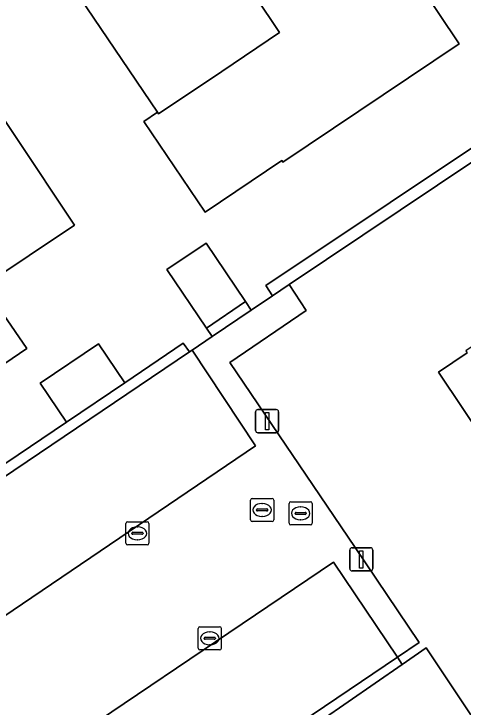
# Model space of a CAD drawing. Extents: x 158793 to 159888, y 384317 to 385256.
# Drawn here: x 159046.46 to 159065.9, y 384727.22 to 384757.19 of the extents above; entities that cross this region are included whole.
import ezdxf

# ---------------------------------------------------------------- set-up
doc = ezdxf.new("R2010")
doc.units = 0
for name, color, linetype in [('IMGEO_Erf', 7, 'Continuous'), ('IMGEO_Groenvoorziening', 7, 'Continuous'), ('IMGEO_Haag', 7, 'Continuous'), ('IMGEO_Kolk', 7, 'Continuous'), ('IMGEO_Lichtmast', 7, 'Continuous'), ('IMGEO_Pand', 7, 'Continuous'), ('IMGEO_Parkeervlak_open', 7, 'Continuous'), ('IMGEO_Rijbaan_lokaal_open', 7, 'Continuous'), ('IMGEO_Rioolput', 7, 'Continuous')]:
    doc.layers.add(name, color=color, linetype=linetype)

msp = doc.modelspace()

# ---------------------------------------------------------------- linework, layer by layer
at = {"layer": 'IMGEO_Erf'}
for points in [[(159052.092, 384752.541), (159052.674, 384752.933), (159048.685, 384758.851), (159050.593, 384760.137), (159049.05, 384762.426), (159052.408, 384764.689), (159054.798, 384761.108), (159057.361, 384762.84), (159054.972, 384766.411), (159057.973, 384768.418), (159059.252, 384766.521), (159061.547, 384768.051), (159065.825, 384761.675), (159063.087, 384759.841), (159065.729, 384755.897), (159058.095, 384750.782), (159058.053, 384750.844), (159054.734, 384748.612)], [(159043.965, 384755.724), (159049.082, 384748.06), (159045.148, 384745.434), (159047.025, 384742.719), (159040.626, 384738.374), (159039.071, 384740.673), (159037.153, 384739.376), (159035.133, 384742.38), (159038.702, 384744.78), (159036.986, 384747.351), (159033.416, 384744.946), (159031.404, 384747.95), (159033.33, 384749.232), (159031.806, 384751.521), (159038.204, 384755.837), (159040.035, 384753.093)]]:
    msp.add_lwpolyline(points, close=True, dxfattribs=at)
for points in [[(159039.779, 384733.493), (159048.744, 384739.532), (159047.603, 384741.225), (159050.13, 384742.927), (159051.271, 384741.234), (159053.794, 384742.96), (159054.064, 384742.579), (159054.18, 384742.657), (159055.036, 384743.235), (159054.792, 384743.606), (159053.088, 384746.135), (159054.784, 384747.278), (159056.488, 384744.748), (159056.734, 384744.381), (159057.651, 384745), (159057.365, 384745.439), (159073.463, 384756.185)], [(159074.393, 384756.206), (159058.367, 384745.484), (159059.106, 384744.363), (159055.804, 384742.112), (159061.224, 384734.114), (159064.002, 384730.015), (159063.063, 384729.38), (159063.265, 384729.068), (159064.307, 384729.784), (159077.226, 384710.406)], [(159069.129, 384735.294), (159064.828, 384741.7), (159066.078, 384742.539)], [(159077.226, 384710.406), (159064.307, 384729.784), (159063.265, 384729.068), (159049.241, 384719.376)]]:
    msp.add_lwpolyline(points, dxfattribs=at)
at = {"layer": 'IMGEO_Groenvoorziening'}
for points in [[(159056.001, 384778.049), (159057.702, 384779.186), (159059.406, 384776.641), (159073.463, 384756.185), (159057.365, 384745.439), (159057.651, 384745), (159058.367, 384745.484), (159074.393, 384756.206), (159058.215, 384780.276), (159049.537, 384774.467), (159048.88, 384774.02), (159049.246, 384773.456), (159049.917, 384773.924), (159053.696, 384768.284), (159054.088, 384768.56), (159050.315, 384774.368)], [(159056.734, 384744.381), (159056.488, 384744.748), (159054.792, 384743.606), (159055.036, 384743.235)], [(159054.064, 384742.579), (159053.794, 384742.96), (159051.271, 384741.234), (159048.744, 384739.532), (159039.779, 384733.493), (159038.091, 384732.343), (159036.389, 384734.87), (159032.093, 384741.272), (159031.62, 384740.977), (159037.886, 384731.637), (159039.432, 384732.701)], [(159063.265, 384729.068), (159063.063, 384729.38), (159048.344, 384719.43), (159046.79, 384718.36), (159052.602, 384709.716), (159053.009, 384709.11), (159053.412, 384709.41), (159053.003, 384709.98), (159049.262, 384715.699), (159047.55, 384718.235), (159049.241, 384719.376)]]:
    msp.add_lwpolyline(points, close=True, dxfattribs=at)
at = {"layer": 'IMGEO_Haag'}
for points in [[(159058.205, 384780.291), (159049.537, 384774.467), (159048.88, 384774.02), (159049.246, 384773.456), (159049.917, 384773.924), (159053.696, 384768.284), (159054.088, 384768.56), (159050.315, 384774.368), (159056.001, 384778.049), (159057.702, 384779.186), (159059.406, 384776.641), (159073.463, 384756.185), (159057.365, 384745.439), (159057.651, 384745), (159058.367, 384745.484), (159074.393, 384756.206)], [(159056.734, 384744.381), (159056.488, 384744.748), (159054.792, 384743.606), (159055.036, 384743.235)], [(159036.389, 384734.87), (159032.093, 384741.272), (159031.62, 384740.977), (159037.886, 384731.637), (159039.432, 384732.701), (159054.064, 384742.579), (159053.794, 384742.96), (159051.271, 384741.234), (159048.744, 384739.532), (159039.779, 384733.493), (159038.091, 384732.343)]]:
    msp.add_lwpolyline(points, close=True, dxfattribs=at)
at = {"layer": 'IMGEO_Kolk'}
for p, q in [((159051.308, 384734.307), (159051.308, 384735.159)), ((159051.383, 384735.233), (159052.235, 384735.233)), ((159051.796, 384735.013), (159051.821, 384735.013)), ((159052.309, 384735.159), (159052.309, 384734.307)), ((159051.567, 384734.727), (159051.567, 384734.739)), ((159052.005, 384734.69), (159051.607, 384734.69)), ((159051.61, 384734.776), (159052.008, 384734.776)), ((159052.051, 384734.739), (159052.051, 384734.727)), ((159051.819, 384734.453), (159051.794, 384734.453)), ((159052.235, 384734.233), (159051.383, 384734.233)), ((159054.438, 384729.768), (159054.438, 384730.62)), ((159054.513, 384730.694), (159055.365, 384730.694)), ((159054.926, 384730.474), (159054.951, 384730.474)), ((159055.439, 384730.62), (159055.439, 384729.768)), ((159054.697, 384730.188), (159054.697, 384730.2)), ((159055.135, 384730.151), (159054.737, 384730.151)), ((159054.74, 384730.237), (159055.138, 384730.237)), ((159055.181, 384730.2), (159055.181, 384730.188)), ((159054.949, 384729.914), (159054.924, 384729.914)), ((159055.365, 384729.694), (159054.513, 384729.694))]:
    msp.add_line(p, q, dxfattribs=at)
for points in [[(159051.308, 384734.307), (159051.308, 384735.159)], [(159051.383, 384735.233), (159052.235, 384735.233)], [(159052.309, 384735.159), (159052.309, 384734.307)], [(159052.235, 384734.233), (159051.383, 384734.233)], [(159054.438, 384729.768), (159054.438, 384730.62)], [(159054.513, 384730.694), (159055.365, 384730.694)], [(159055.439, 384730.62), (159055.439, 384729.768)], [(159055.365, 384729.694), (159054.513, 384729.694)]]:
    msp.add_lwpolyline(points, dxfattribs=at)
for centre, radius, start, end in [((159051.385, 384735.157), 0.0765, 91.552, 178.448), ((159051.385, 384735.157), 0.0765, 91.552, 178.448), ((159052.233, 384735.157), 0.0765, 1.552, 88.448), ((159052.233, 384735.157), 0.0765, 1.552, 88.448), ((159051.607, 384734.736), 0.0403, 85.8775, 175.7526), ((159051.604, 384734.726), 0.0366, 178.938, 274.7102), ((159052.008, 384734.733), 0.043, 264.8664, 352.4533), ((159052.012, 384734.738), 0.0386, 1.7309, 96.639), ((159051.385, 384734.309), 0.0765, 181.552, 268.448), ((159051.385, 384734.309), 0.0765, 181.552, 268.448), ((159052.233, 384734.309), 0.0765, 271.552, 358.448), ((159052.233, 384734.309), 0.0765, 271.552, 358.448), ((159054.515, 384730.618), 0.0765, 91.552, 178.448), ((159054.515, 384730.618), 0.0765, 91.552, 178.448), ((159055.363, 384730.618), 0.0765, 1.552, 88.448), ((159055.363, 384730.618), 0.0765, 1.552, 88.448), ((159054.737, 384730.197), 0.0403, 85.8775, 175.7526), ((159054.734, 384730.187), 0.0366, 178.938, 274.7102), ((159055.138, 384730.194), 0.043, 264.8664, 352.4533), ((159055.142, 384730.199), 0.0386, 1.7309, 96.639), ((159054.515, 384729.77), 0.0765, 181.552, 268.448), ((159054.515, 384729.77), 0.0765, 181.552, 268.448), ((159055.363, 384729.77), 0.0765, 271.552, 358.448), ((159055.363, 384729.77), 0.0765, 271.552, 358.448)]:
    msp.add_arc(centre, radius, start, end, dxfattribs=at)
for centre, major_axis, ratio, start_param, end_param in [((159051.795, 384734.733), (-0.387, 0.002), 0.722429, 4.712389, 7.853982), ((159051.82, 384734.733), (-0.39, 0.002), 0.717154, 1.570796, 4.712389), ((159054.925, 384730.194), (-0.387, 0.002), 0.722429, 4.712389, 7.853982), ((159054.95, 384730.194), (-0.39, 0.002), 0.717154, 1.570796, 4.712389)]:
    msp.add_ellipse(centre, major_axis=major_axis, ratio=ratio, start_param=start_param, end_param=end_param, dxfattribs=at)
at = {"layer": 'IMGEO_Lichtmast'}
for p, q in [((159057.023, 384740.083), (159057.813, 384740.083)), ((159057.813, 384740.083), (159057.023, 384740.083)), ((159056.923, 384739.183), (159056.923, 384739.983)), ((159056.923, 384739.983), (159056.923, 384739.183)), ((159057.913, 384739.983), (159057.913, 384739.183)), ((159057.913, 384739.183), (159057.913, 384739.983)), ((159057.813, 384739.083), (159057.023, 384739.083)), ((159057.023, 384739.083), (159057.813, 384739.083)), ((159061.097, 384734.107), (159061.887, 384734.107)), ((159061.887, 384734.107), (159061.097, 384734.107)), ((159060.997, 384733.207), (159060.997, 384734.007)), ((159060.997, 384734.007), (159060.997, 384733.207)), ((159061.987, 384734.007), (159061.987, 384733.207)), ((159061.987, 384733.207), (159061.987, 384734.007)), ((159061.887, 384733.107), (159061.097, 384733.107)), ((159061.097, 384733.107), (159061.887, 384733.107))]:
    msp.add_line(p, q, dxfattribs=at)
for points in [[(159057.343, 384739.958), (159057.493, 384739.958), (159057.493, 384739.208), (159057.343, 384739.208), (159057.343, 384739.958)], [(159061.417, 384733.982), (159061.567, 384733.982), (159061.567, 384733.232), (159061.417, 384733.232), (159061.417, 384733.982)]]:
    msp.add_lwpolyline(points, dxfattribs=at)
for centre, start, end in [((159057.023, 384739.983), 90, 180), ((159057.023, 384739.983), 90, 180), ((159057.813, 384739.983), 0, 90), ((159057.813, 384739.983), 360, 90), ((159057.023, 384739.183), 180, 270), ((159057.023, 384739.183), 180, 270), ((159057.813, 384739.183), 270, 0), ((159057.813, 384739.183), 270, 0), ((159061.097, 384734.007), 90, 180), ((159061.097, 384734.007), 90, 180), ((159061.887, 384734.007), 0, 90), ((159061.887, 384734.007), 360, 90), ((159061.097, 384733.207), 180, 270), ((159061.097, 384733.207), 180, 270), ((159061.887, 384733.207), 270, 0), ((159061.887, 384733.207), 270, 0)]:
    msp.add_arc(centre, 0.1, start, end, dxfattribs=at)
at = {"layer": 'IMGEO_Pand'}
for points in [[(159054.798, 384761.108), (159052.408, 384764.689), (159049.05, 384762.426), (159050.593, 384760.137), (159048.685, 384758.851), (159052.674, 384752.933), (159052.721, 384752.863), (159055.458, 384754.703), (159057.953, 384756.38)], [(159063.087, 384759.841), (159060.518, 384758.12), (159057.361, 384762.84), (159054.798, 384761.108), (159057.953, 384756.38), (159055.458, 384754.703), (159052.721, 384752.863), (159052.674, 384752.933), (159052.092, 384752.541), (159054.734, 384748.612), (159058.053, 384750.844), (159058.095, 384750.782), (159065.729, 384755.897)], [(159043.965, 384755.724), (159040.035, 384753.093), (159041.733, 384750.549), (159036.986, 384747.351), (159038.702, 384744.78), (159043.411, 384747.947), (159045.148, 384745.434), (159049.082, 384748.06)], [(159045.148, 384745.434), (159043.411, 384747.947), (159038.702, 384744.78), (159035.133, 384742.38), (159037.153, 384739.376), (159039.071, 384740.673), (159040.626, 384738.374), (159047.025, 384742.719)], [(159053.088, 384746.135), (159054.792, 384743.606), (159056.488, 384744.748), (159054.784, 384747.278)], [(159072.733, 384747.098), (159072.702, 384747.144), (159066.021, 384742.624), (159066.078, 384742.539), (159064.828, 384741.7), (159069.129, 384735.294), (159077.104, 384740.586)], [(159047.603, 384741.225), (159048.744, 384739.532), (159051.271, 384741.234), (159050.13, 384742.927)]]:
    msp.add_lwpolyline(points, close=True, dxfattribs=at)
at = {"layer": 'IMGEO_Parkeervlak_open'}
for points in [[(159056.921, 384738.516), (159054.18, 384742.657), (159054.064, 384742.579), (159039.432, 384732.701), (159042.211, 384728.554)], [(159063.063, 384729.38), (159060.297, 384733.489), (159045.584, 384723.571), (159048.344, 384719.43)]]:
    msp.add_lwpolyline(points, close=True, dxfattribs=at)
at = {"layer": 'IMGEO_Rijbaan_lokaal_open'}
msp.add_lwpolyline([(159060.297, 384733.489), (159063.063, 384729.38), (159064.002, 384730.015), (159061.224, 384734.114), (159055.804, 384742.112), (159059.106, 384744.363), (159058.367, 384745.484), (159057.651, 384745), (159056.734, 384744.381), (159055.036, 384743.235), (159054.18, 384742.657), (159056.921, 384738.516), (159042.211, 384728.554), (159040.655, 384727.511), (159044.027, 384722.47), (159045.584, 384723.571)], close=True, dxfattribs=at)
at = {"layer": 'IMGEO_Rioolput'}
for p, q in [((159056.704, 384735.317), (159056.704, 384736.169)), ((159056.779, 384736.243), (159057.631, 384736.243)), ((159057.705, 384736.169), (159057.705, 384735.317)), ((159057.192, 384736.023), (159057.217, 384736.023)), ((159058.37, 384735.17), (159058.37, 384736.022)), ((159058.445, 384736.096), (159059.297, 384736.096)), ((159058.858, 384735.876), (159058.883, 384735.876)), ((159059.371, 384736.022), (159059.371, 384735.17)), ((159056.963, 384735.737), (159056.963, 384735.749)), ((159057.401, 384735.7), (159057.003, 384735.7)), ((159057.006, 384735.786), (159057.404, 384735.786)), ((159057.447, 384735.749), (159057.447, 384735.737)), ((159058.629, 384735.59), (159058.629, 384735.602)), ((159059.067, 384735.553), (159058.669, 384735.553)), ((159058.672, 384735.639), (159059.07, 384735.639)), ((159059.113, 384735.602), (159059.113, 384735.59)), ((159057.215, 384735.463), (159057.19, 384735.463)), ((159058.881, 384735.316), (159058.856, 384735.316)), ((159057.631, 384735.243), (159056.779, 384735.243)), ((159059.297, 384735.096), (159058.445, 384735.096))]:
    msp.add_line(p, q, dxfattribs=at)
for points in [[(159056.704, 384735.317), (159056.704, 384736.169)], [(159056.779, 384736.243), (159057.631, 384736.243)], [(159057.705, 384736.169), (159057.705, 384735.317)], [(159058.37, 384735.17), (159058.37, 384736.022)], [(159058.445, 384736.096), (159059.297, 384736.096)], [(159059.371, 384736.022), (159059.371, 384735.17)], [(159057.631, 384735.243), (159056.779, 384735.243)], [(159059.297, 384735.096), (159058.445, 384735.096)]]:
    msp.add_lwpolyline(points, dxfattribs=at)
for centre, radius, start, end in [((159056.781, 384736.167), 0.0765, 91.552, 178.448), ((159056.781, 384736.167), 0.0765, 91.552, 178.448), ((159057.629, 384736.167), 0.0765, 1.552, 88.448), ((159057.629, 384736.167), 0.0765, 1.552, 88.448), ((159058.447, 384736.02), 0.0765, 91.552, 178.448), ((159058.447, 384736.02), 0.0765, 91.552, 178.448), ((159059.295, 384736.02), 0.0765, 1.552, 88.448), ((159059.295, 384736.02), 0.0765, 1.552, 88.448), ((159057.003, 384735.746), 0.0403, 85.8775, 175.7526), ((159057, 384735.736), 0.0366, 178.938, 274.7102), ((159057.404, 384735.743), 0.043, 264.8664, 352.4533), ((159057.408, 384735.748), 0.0386, 1.7309, 96.639), ((159058.669, 384735.599), 0.0403, 85.8775, 175.7526), ((159058.666, 384735.589), 0.0366, 178.938, 274.7102), ((159059.07, 384735.596), 0.043, 264.8664, 352.4533), ((159059.074, 384735.601), 0.0386, 1.7309, 96.639), ((159056.781, 384735.319), 0.0765, 181.552, 268.448), ((159056.781, 384735.319), 0.0765, 181.552, 268.448), ((159057.629, 384735.319), 0.0765, 271.552, 358.448), ((159057.629, 384735.319), 0.0765, 271.552, 358.448), ((159058.447, 384735.172), 0.0765, 181.552, 268.448), ((159058.447, 384735.172), 0.0765, 181.552, 268.448), ((159059.295, 384735.172), 0.0765, 271.552, 358.448), ((159059.295, 384735.172), 0.0765, 271.552, 358.448)]:
    msp.add_arc(centre, radius, start, end, dxfattribs=at)
for centre, major_axis, ratio, start_param, end_param in [((159057.191, 384735.743), (-0.387, 0.002), 0.722429, 4.712389, 7.853982), ((159057.216, 384735.743), (-0.39, 0.002), 0.717154, 1.570796, 4.712389), ((159058.857, 384735.596), (-0.387, 0.002), 0.722429, 4.712389, 7.853982), ((159058.882, 384735.596), (-0.39, 0.002), 0.717154, 1.570796, 4.712389)]:
    msp.add_ellipse(centre, major_axis=major_axis, ratio=ratio, start_param=start_param, end_param=end_param, dxfattribs=at)

doc.saveas('drawing.dxf')
